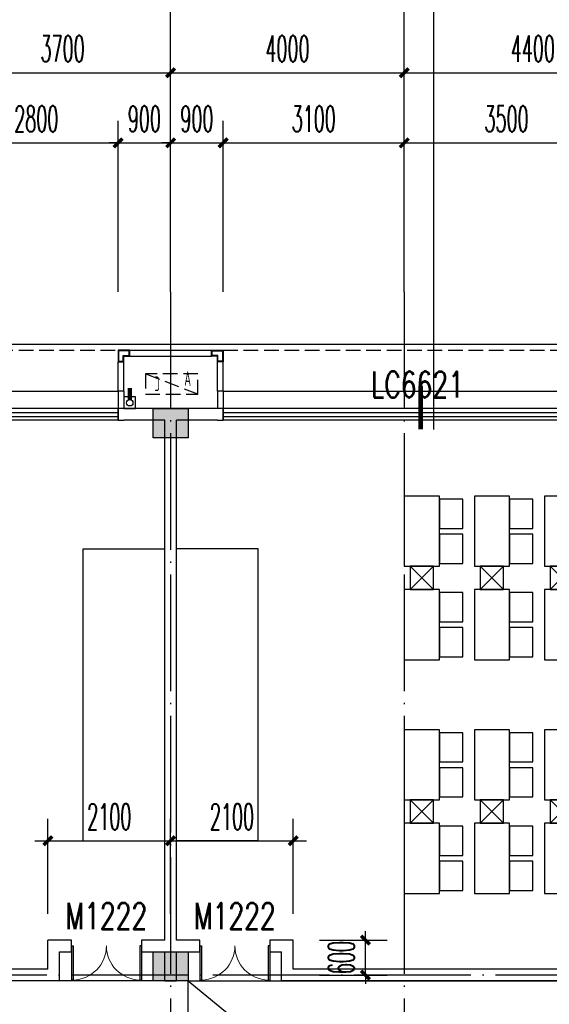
# Model space of a CAD drawing. Extents: x 1779708 to 7299578, y -1121471 to 88434.
# Tile 405 of 656: x 4589583 to 4598649, y -933043 to -916184. Entities that reach past the tile are written whole.
import ezdxf

# ---------------------------------------------------------------- set-up
doc = ezdxf.new("R2010")
doc.units = 0
doc.header["$LTSCALE"] = 1000
doc.header["$MEASUREMENT"] = 0
doc.linetypes.add('DASH', pattern=[0.35, 0.25, -0.1])
doc.linetypes.add('DOTE', pattern=[2.42, 2, -0.2, 0.02, -0.2])
doc.layers.get('0').update_dxf_attribs({"linetype": 'CONTINUOUS'})
doc.layers.get('Defpoints').update_dxf_attribs({"linetype": 'CONTINUOUS'})
for name, color, linetype in [('11111111111111111111111111111', 50, 'DASH'), ('AXIS', 3, 'CONTINUOUS'), ('DIM_IDEN', 3, 'CONTINUOUS'), ('DIM_污水', 3, 'CONTINUOUS'), ('DOTE', 1, 'DOTE'), ('FUR', 9, 'CONTINUOUS'), ('P_PS_DIM', 1, 'CONTINUOUS'), ('PIPE-雨水', 4, 'CONTINUOUS'), ('PUB_DIM', 3, 'CONTINUOUS'), ('WALL', 255, 'CONTINUOUS'), ('WINDOW', 2, 'CONTINUOUS'), ('WINDOW_TEXT', 7, 'CONTINUOUS'), ('修改', 6, 'CONTINUOUS'), ('墙柱', 2, 'CONTINUOUS'), ('室外构件', 4, 'CONTINUOUS'), ('看线', 3, 'CONTINUOUS'), ('空调机位表示', 70, 'CONTINUOUS')]:
    doc.layers.add(name, color=color, linetype=linetype)
doc.styles.add('_TCH_DIM_T3', font='SIMPLEX.shx', dxfattribs={"width": 0.494118, "bigfont": 'GBCBIG.shx'})
doc.styles.add('_TCH_WINDOW', font='SIMPLEX', dxfattribs={"height": 3.5, "bigfont": 'GBCBIG'})
doc.styles.get("Standard").update_dxf_attribs({"font": 'GBENOR', "bigfont": 'GBCBIG'})
doc.dimstyles.new('_TCH_ARCH&&150', dxfattribs={"dimtxt": 446.25, "dimasz": 150, "dimexe": 375, "dimexo": 450, "dimgap": 189.375, "dimtad": 1, "dimdec": 0, "dimzin": 0, "dimdsep": 46, "dimtxsty": '_TCH_DIM_T3', "dimblk": 'ARCHTICK', "dimcen": 0.09, "dimdle": 225, "dimclrt": 7, "dimazin": 2, "dimtfac": 1, "dimtdec": 0, "dimtix": 1, "dimtmove": 2, "dimatfit": 3, "dimfxl": 250, "dimtolj": 1, "dimtzin": 0, "dimarcsym": 0})

# ---------------------------------------------------------------- blocks, each defined once
blk = doc.blocks.new('_ArchTick')
at = {"color": 0, "linetype": 'ByBlock', "const_width": 0.4}
blk.add_lwpolyline([(-0.5, -0.5), (0.5, 0.5)], dxfattribs=at)
blk = doc.blocks.new('*D6810')
at = {"layer": 'AXIS', "color": 0, "lineweight": -2, "transparency": 16777216}
for p, q in [((22300, 149650), (22300, 153325)), ((26000, 149650), (26000, 153325)), ((22075, 152950), (26225, 152950))]:
    blk.add_line(p, q, dxfattribs=at)
at = {"layer": 'Defpoints', "color": 0, "transparency": 16777216}
for p in [(26000, 152950), (22300, 149200), (26000, 149200)]:
    blk.add_point(p, dxfattribs=at)
at = {"layer": 'AXIS', "color": 0, "lineweight": -2, "transparency": 16777216, "xscale": 150, "yscale": 150, "zscale": 150, "rotation": 180}
blk.add_blockref('_ArchTick', (22300, 152950), dxfattribs=at)
at = {"layer": 'AXIS', "color": 0, "lineweight": -2, "transparency": 16777216, "xscale": 150, "yscale": 150, "zscale": 150}
blk.add_blockref('_ArchTick', (26000, 152950), dxfattribs=at)
at = {"layer": 'AXIS', "color": 7, "transparency": 16777216, "insert": (24150, 153363), "char_height": 446.2, "attachment_point": 5, "style": '_TCH_DIM_T3'}
blk.add_mtext('\\A1;3700', dxfattribs=at)
blk = doc.blocks.new('*D6811')
at = {"layer": 'AXIS', "color": 0, "lineweight": -2, "transparency": 16777216}
for p, q in [((26000, 149650), (26000, 153325)), ((30000, 149650), (30000, 153325)), ((25775, 152950), (30225, 152950))]:
    blk.add_line(p, q, dxfattribs=at)
at = {"layer": 'Defpoints', "color": 0, "transparency": 16777216}
for p in [(30000, 152950), (26000, 149200), (30000, 149200)]:
    blk.add_point(p, dxfattribs=at)
at = {"layer": 'AXIS', "color": 0, "lineweight": -2, "transparency": 16777216, "xscale": 150, "yscale": 150, "zscale": 150, "rotation": 180}
blk.add_blockref('_ArchTick', (26000, 152950), dxfattribs=at)
at = {"layer": 'AXIS', "color": 0, "lineweight": -2, "transparency": 16777216, "xscale": 150, "yscale": 150, "zscale": 150}
blk.add_blockref('_ArchTick', (30000, 152950), dxfattribs=at)
at = {"layer": 'AXIS', "color": 7, "transparency": 16777216, "insert": (28000, 153363), "char_height": 446.2, "attachment_point": 5, "style": '_TCH_DIM_T3'}
blk.add_mtext('\\A1;4000', dxfattribs=at)
blk = doc.blocks.new('*D6812')
at = {"layer": 'AXIS', "color": 0, "lineweight": -2, "transparency": 16777216}
for p, q in [((30000, 149650), (30000, 153325)), ((34400, 149650), (34400, 153325)), ((29775, 152950), (34625, 152950))]:
    blk.add_line(p, q, dxfattribs=at)
at = {"layer": 'Defpoints', "color": 0, "transparency": 16777216}
for p in [(34400, 152950), (30000, 149200), (34400, 149200)]:
    blk.add_point(p, dxfattribs=at)
at = {"layer": 'AXIS', "color": 0, "lineweight": -2, "transparency": 16777216, "xscale": 150, "yscale": 150, "zscale": 150, "rotation": 180}
blk.add_blockref('_ArchTick', (30000, 152950), dxfattribs=at)
at = {"layer": 'AXIS', "color": 0, "lineweight": -2, "transparency": 16777216, "xscale": 150, "yscale": 150, "zscale": 150}
blk.add_blockref('_ArchTick', (34400, 152950), dxfattribs=at)
at = {"layer": 'AXIS', "color": 7, "transparency": 16777216, "insert": (32200, 153363), "char_height": 446.2, "attachment_point": 5, "style": '_TCH_DIM_T3'}
blk.add_mtext('\\A1;4400', dxfattribs=at)
blk = doc.blocks.new('A$C55827B77')
at = {"layer": 'FUR', "color": 9}
for p, q in [((1400, 5950), (0, 5950)), ((1400, 950), (1400, 5950)), ((1400, 950), (0, 950))]:
    blk.add_line(p, q, dxfattribs=at)
for points in [[(4500, 6850), (3900, 6850), (3900, 5650), (4500, 5650)], [(4500, 6300), (4900, 6300), (4900, 6800), (4500, 6800)], [(5700, 6850), (5100, 6850), (5100, 5650), (5700, 5650)], [(5700, 6300), (6100, 6300), (6100, 6800), (5700, 6800)], [(6900, 6850), (6300, 6850), (6300, 5650), (6900, 5650)], [(6900, 6300), (7300, 6300), (7300, 6800), (6900, 6800)], [(8100, 6850), (7500, 6850), (7500, 5650), (8100, 5650)], [(8100, 6300), (8500, 6300), (8500, 6800), (8100, 6800)], [(9300, 6850), (8700, 6850), (8700, 5650), (9300, 5650)], [(9300, 6300), (9700, 6300), (9700, 6800), (9300, 6800)], [(10500, 6850), (9900, 6850), (9900, 5650), (10500, 5650)], [(10500, 6300), (10900, 6300), (10900, 6800), (10500, 6800)], [(11700, 6850), (11100, 6850), (11100, 5650), (11700, 5650)], [(11700, 6300), (12100, 6300), (12100, 6800), (11700, 6800)], [(12900, 6850), (12300, 6850), (12300, 5650), (12900, 5650)], [(12900, 6300), (13300, 6300), (13300, 6800), (12900, 6800)], [(14100, 6850), (13500, 6850), (13500, 5650), (14100, 5650)], [(14100, 6300), (14500, 6300), (14500, 6800), (14100, 6800)], [(4500, 5700), (4900, 5700), (4900, 6200), (4500, 6200)], [(5700, 5700), (6100, 5700), (6100, 6200), (5700, 6200)], [(6900, 5700), (7300, 5700), (7300, 6200), (6900, 6200)], [(8100, 5700), (8500, 5700), (8500, 6200), (8100, 6200)], [(9300, 5700), (9700, 5700), (9700, 6200), (9300, 6200)], [(10500, 5700), (10900, 5700), (10900, 6200), (10500, 6200)], [(11700, 5700), (12100, 5700), (12100, 6200), (11700, 6200)], [(12900, 5700), (13300, 5700), (13300, 6200), (12900, 6200)], [(14100, 5700), (14500, 5700), (14500, 6200), (14100, 6200)], [(4500, 5250), (3900, 5250), (3900, 4050), (4500, 4050)], [(5700, 5250), (5100, 5250), (5100, 4050), (5700, 4050)], [(6900, 5250), (6300, 5250), (6300, 4050), (6900, 4050)], [(8100, 5250), (7500, 5250), (7500, 4050), (8100, 4050)], [(9300, 5250), (8700, 5250), (8700, 4050), (9300, 4050)], [(10500, 5250), (9900, 5250), (9900, 4050), (10500, 4050)], [(11700, 5250), (11100, 5250), (11100, 4050), (11700, 4050)], [(12900, 5250), (12300, 5250), (12300, 4050), (12900, 4050)], [(14100, 5250), (13500, 5250), (13500, 4050), (14100, 4050)], [(4500, 4700), (4900, 4700), (4900, 5200), (4500, 5200)], [(5700, 4700), (6100, 4700), (6100, 5200), (5700, 5200)], [(6900, 4700), (7300, 4700), (7300, 5200), (6900, 5200)], [(8100, 4700), (8500, 4700), (8500, 5200), (8100, 5200)], [(9300, 4700), (9700, 4700), (9700, 5200), (9300, 5200)], [(10500, 4700), (10900, 4700), (10900, 5200), (10500, 5200)], [(11700, 4700), (12100, 4700), (12100, 5200), (11700, 5200)], [(12900, 4700), (13300, 4700), (13300, 5200), (12900, 5200)], [(14100, 4700), (14500, 4700), (14500, 5200), (14100, 5200)], [(4500, 4100), (4900, 4100), (4900, 4600), (4500, 4600)], [(5700, 4100), (6100, 4100), (6100, 4600), (5700, 4600)], [(6900, 4100), (7300, 4100), (7300, 4600), (6900, 4600)], [(8100, 4100), (8500, 4100), (8500, 4600), (8100, 4600)], [(9300, 4100), (9700, 4100), (9700, 4600), (9300, 4600)], [(10500, 4100), (10900, 4100), (10900, 4600), (10500, 4600)], [(11700, 4100), (12100, 4100), (12100, 4600), (11700, 4600)], [(12900, 4100), (13300, 4100), (13300, 4600), (12900, 4600)], [(14100, 4100), (14500, 4100), (14500, 4600), (14100, 4600)], [(4500, 2850), (3900, 2850), (3900, 1650), (4500, 1650)], [(4500, 2300), (4900, 2300), (4900, 2800), (4500, 2800)], [(5700, 2850), (5100, 2850), (5100, 1650), (5700, 1650)], [(5700, 2300), (6100, 2300), (6100, 2800), (5700, 2800)], [(6900, 2850), (6300, 2850), (6300, 1650), (6900, 1650)], [(6900, 2300), (7300, 2300), (7300, 2800), (6900, 2800)], [(8100, 2850), (7500, 2850), (7500, 1650), (8100, 1650)], [(8100, 2300), (8500, 2300), (8500, 2800), (8100, 2800)], [(9300, 2850), (8700, 2850), (8700, 1650), (9300, 1650)], [(9300, 2300), (9700, 2300), (9700, 2800), (9300, 2800)], [(10500, 2850), (9900, 2850), (9900, 1650), (10500, 1650)], [(10500, 2300), (10900, 2300), (10900, 2800), (10500, 2800)], [(11700, 2850), (11100, 2850), (11100, 1650), (11700, 1650)], [(11700, 2300), (12100, 2300), (12100, 2800), (11700, 2800)], [(12900, 2850), (12300, 2850), (12300, 1650), (12900, 1650)], [(12900, 2300), (13300, 2300), (13300, 2800), (12900, 2800)], [(14100, 2850), (13500, 2850), (13500, 1650), (14100, 1650)], [(14100, 2300), (14500, 2300), (14500, 2800), (14100, 2800)], [(4500, 1700), (4900, 1700), (4900, 2200), (4500, 2200)], [(5700, 1700), (6100, 1700), (6100, 2200), (5700, 2200)], [(6900, 1700), (7300, 1700), (7300, 2200), (6900, 2200)], [(8100, 1700), (8500, 1700), (8500, 2200), (8100, 2200)], [(9300, 1700), (9700, 1700), (9700, 2200), (9300, 2200)], [(10500, 1700), (10900, 1700), (10900, 2200), (10500, 2200)], [(11700, 1700), (12100, 1700), (12100, 2200), (11700, 2200)], [(12900, 1700), (13300, 1700), (13300, 2200), (12900, 2200)], [(14100, 1700), (14500, 1700), (14500, 2200), (14100, 2200)], [(4500, 1250), (3900, 1250), (3900, 50), (4500, 50)], [(4500, 700), (4900, 700), (4900, 1200), (4500, 1200)], [(5700, 1250), (5100, 1250), (5100, 50), (5700, 50)], [(5700, 700), (6100, 700), (6100, 1200), (5700, 1200)], [(6900, 1250), (6300, 1250), (6300, 50), (6900, 50)], [(6900, 700), (7300, 700), (7300, 1200), (6900, 1200)], [(8100, 1250), (7500, 1250), (7500, 50), (8100, 50)], [(8100, 700), (8500, 700), (8500, 1200), (8100, 1200)], [(9300, 1250), (8700, 1250), (8700, 50), (9300, 50)], [(9300, 700), (9700, 700), (9700, 1200), (9300, 1200)], [(10500, 1250), (9900, 1250), (9900, 50), (10500, 50)], [(10500, 700), (10900, 700), (10900, 1200), (10500, 1200)], [(11700, 1250), (11100, 1250), (11100, 50), (11700, 50)], [(11700, 700), (12100, 700), (12100, 1200), (11700, 1200)], [(12900, 1250), (12300, 1250), (12300, 50), (12900, 50)], [(12900, 700), (13300, 700), (13300, 1200), (12900, 1200)], [(14100, 1250), (13500, 1250), (13500, 50), (14100, 50)], [(14100, 700), (14500, 700), (14500, 1200), (14100, 1200)], [(4500, 100), (4900, 100), (4900, 600), (4500, 600)], [(5700, 100), (6100, 100), (6100, 600), (5700, 600)], [(6900, 100), (7300, 100), (7300, 600), (6900, 600)], [(8100, 100), (8500, 100), (8500, 600), (8100, 600)], [(9300, 100), (9700, 100), (9700, 600), (9300, 600)], [(10500, 100), (10900, 100), (10900, 600), (10500, 600)], [(11700, 100), (12100, 100), (12100, 600), (11700, 600)], [(12900, 100), (13300, 100), (13300, 600), (12900, 600)], [(14100, 100), (14500, 100), (14500, 600), (14100, 600)]]:
    blk.add_lwpolyline(points, close=True, dxfattribs=at)
for points in [[(4000, 5650), (4000, 5250), (4400, 5250), (4400, 5650), (4000, 5650), (4400, 5250), (4000, 5250), (4400, 5650)], [(5200, 5650), (5200, 5250), (5600, 5250), (5600, 5650), (5200, 5650), (5600, 5250), (5200, 5250), (5600, 5650)], [(6400, 5650), (6400, 5250), (6800, 5250), (6800, 5650), (6400, 5650), (6800, 5250), (6400, 5250), (6800, 5650)], [(7600, 5650), (7600, 5250), (8000, 5250), (8000, 5650), (7600, 5650), (8000, 5250), (7600, 5250), (8000, 5650)], [(8800, 5650), (8800, 5250), (9200, 5250), (9200, 5650), (8800, 5650), (9200, 5250), (8800, 5250), (9200, 5650)], [(10000, 5650), (10000, 5250), (10400, 5250), (10400, 5650), (10000, 5650), (10400, 5250), (10000, 5250), (10400, 5650)], [(11200, 5650), (11200, 5250), (11600, 5250), (11600, 5650), (11200, 5650), (11600, 5250), (11200, 5250), (11600, 5650)], [(12400, 5650), (12400, 5250), (12800, 5250), (12800, 5650), (12400, 5650), (12800, 5250), (12400, 5250), (12800, 5650)], [(13600, 5650), (13600, 5250), (14000, 5250), (14000, 5650), (13600, 5650), (14000, 5250), (13600, 5250), (14000, 5650)], [(4000, 1650), (4000, 1250), (4400, 1250), (4400, 1650), (4000, 1650), (4400, 1250), (4000, 1250), (4400, 1650)], [(5200, 1650), (5200, 1250), (5600, 1250), (5600, 1650), (5200, 1650), (5600, 1250), (5200, 1250), (5600, 1650)], [(6400, 1650), (6400, 1250), (6800, 1250), (6800, 1650), (6400, 1650), (6800, 1250), (6400, 1250), (6800, 1650)], [(7600, 1650), (7600, 1250), (8000, 1250), (8000, 1650), (7600, 1650), (8000, 1250), (7600, 1250), (8000, 1650)], [(8800, 1650), (8800, 1250), (9200, 1250), (9200, 1650), (8800, 1650), (9200, 1250), (8800, 1250), (9200, 1650)], [(10000, 1650), (10000, 1250), (10400, 1250), (10400, 1650), (10000, 1650), (10400, 1250), (10000, 1250), (10400, 1650)], [(11200, 1650), (11200, 1250), (11600, 1250), (11600, 1650), (11200, 1650), (11600, 1250), (11200, 1250), (11600, 1650)], [(12400, 1650), (12400, 1250), (12800, 1250), (12800, 1650), (12400, 1650), (12800, 1250), (12400, 1250), (12800, 1650)], [(13600, 1650), (13600, 1250), (14000, 1250), (14000, 1650), (13600, 1650), (14000, 1250), (13600, 1250), (14000, 1650)]]:
    blk.add_lwpolyline(points, dxfattribs=at)
blk = doc.blocks.new('A$C46E9187A')
at = {"layer": '空调机位表示', "linetype": 'DASH'}
blk.add_lwpolyline([(0, 0), (0, 350), (900, 350), (900, 0)], close=True, dxfattribs=at)
blk.add_lwpolyline([(0, 0), (900, 350)], dxfattribs=at)
at = {"layer": '空调机位表示', "width": 0.6}
for s, p in [('A', (118, 145)), ('C', (651, 55))]:
    blk.add_text(s, height=250, dxfattribs=at).set_placement(p)
blk = doc.blocks.new('A$C66903B95')
at = {"layer": '墙柱'}
h = blk.add_hatch(color=256, dxfattribs=at)
h.paths.add_polyline_path([(24950, 51000), (25450, 51000), (25450, 50500), (24950, 50500)])
h.paths.add_polyline_path([(66900, 12800), (67500, 12800), (67500, 13400), (66900, 13400)])
h.paths.add_polyline_path([(16600, 12800), (17100, 12800), (17100, 13300), (16600, 13300)])
h.paths.add_polyline_path([(27130, 15100), (27130, 15400), (26330, 15400), (26330, 15100)])
h.paths.add_polyline_path([(54500, 0), (55000, 0), (55000, 500), (54500, 500)])
h.paths.add_polyline_path([(16600, 51000), (17100, 51000), (17100, 50500), (16600, 50500)])
h.paths.add_polyline_path([(42000, 41700), (42600, 41700), (42600, 41200), (42000, 41200)])
h.paths.add_polyline_path([(58500, 32900), (59100, 32900), (59100, 32400), (58500, 32400)])
h.paths.add_polyline_path([(13000, 44800), (13500, 44800), (13500, 44200), (13000, 44200)])
h.paths.add_polyline_path([(66700, 37100), (67200, 37100), (67200, 36600), (66700, 36600)])
h.paths.add_polyline_path([(20700, 19400), (21200, 19400), (21200, 19900), (20700, 19900)])
h.paths.add_polyline_path([(20700, 26000), (21200, 26000), (21200, 26500), (20700, 26500)])
h.paths.add_polyline_path([(13000, 31800), (13500, 31800), (13500, 32400), (13000, 32400)])
h.paths.add_polyline_path([(20700, 38200), (21200, 38200), (21200, 37700), (20700, 37700)])
h.paths.add_polyline_path([(13000, 51000), (13500, 51000), (13500, 50500), (13000, 50500)])
h.paths.add_polyline_path([(74900, 12800), (75600, 12800), (75600, 13400), (74900, 13400)])
h.paths.add_polyline_path([(54900, 24500), (54400, 24500), (54400, 25000), (54900, 25000)])
h.paths.add_polyline_path([(74900, 41700), (75600, 41700), (75600, 41200), (74900, 41200)])
h.paths.add_polyline_path([(500, 44750), (1000, 44750), (1000, 44250), (500, 44250)])
h.paths.add_polyline_path([(500, 31850), (1000, 31850), (1000, 32350), (500, 32350)])
h.paths.add_polyline_path([(8400, 12800), (8900, 12800), (8900, 13300), (8400, 13300)])
h.paths.add_polyline_path([(66900, 24400), (67500, 24400), (67500, 25000), (66900, 25000)])
h.paths.add_polyline_path([(74900, 25000), (75600, 25000), (75600, 24400), (74900, 24400)])
h.paths.add_polyline_path([(58500, 25000), (59100, 25000), (59100, 24400), (58500, 24400)])
h.paths.add_polyline_path([(66700, 32900), (67200, 32900), (67200, 32400), (66700, 32400)])
h.paths.add_polyline_path([(54400, 32900), (54900, 32900), (54900, 32400), (54400, 32400)])
h.paths.add_polyline_path([(50150, 12800), (50650, 12800), (50650, 13300), (50150, 13300)])
h.paths.add_polyline_path([(46200, 51000), (46700, 51000), (46700, 50500), (46200, 50500)])
h.paths.add_polyline_path([(42500, 38200), (42000, 38200), (42000, 37700), (42500, 37700)])
h.paths.add_polyline_path([(42500, 51000), (42000, 51000), (42000, 50500), (42500, 50500)])
h.paths.add_polyline_path([(24900, 38200), (25400, 38200), (25400, 37700), (24900, 37700)])
h.paths.add_polyline_path([(20700, 31850), (21200, 31850), (21200, 32350), (20700, 32350)])
h.paths.add_polyline_path([(13000, 37600), (13500, 37600), (13500, 38200), (13000, 38200)])
h.paths.add_polyline_path([(16600, 26000), (17100, 26000), (17100, 26500), (16600, 26500)])
h.paths.add_polyline_path([(8200, 26000), (8700, 26000), (8700, 26500), (8200, 26500)])
h.paths.add_polyline_path([(500, 26000), (1000, 26000), (1000, 26500), (500, 26500)])
h.paths.add_polyline_path([(16500, 19300), (17100, 19300), (17100, 19900), (16500, 19900)])
h.paths.add_polyline_path([(8400, 19300), (8900, 19300), (8900, 19900), (8400, 19900)])
h.paths.add_polyline_path([(74900, 38500), (75600, 38500), (75600, 38000), (74900, 38000)])
h.paths.add_polyline_path([(75100, 51000), (75600, 51000), (75600, 50500), (75100, 50500)])
h.paths.add_polyline_path([(66850, 41800), (67550, 41800), (67550, 41200), (66850, 41200)])
h.paths.add_polyline_path([(66850, 51000), (67550, 51000), (67550, 50500), (66850, 50500)])
h.paths.add_polyline_path([(58450, 41800), (59150, 41800), (59150, 41200), (58450, 41200)])
h.paths.add_polyline_path([(58550, 51000), (59050, 51000), (59050, 50500), (58550, 50500)])
h.paths.add_polyline_path([(50150, 38200), (50650, 38200), (50650, 37700), (50150, 37700)])
h.paths.add_polyline_path([(50100, 41700), (50700, 41700), (50700, 41200), (50100, 41200)])
h.paths.add_polyline_path([(50150, 51000), (50650, 51000), (50650, 50500), (50150, 50500)])
h.paths.add_polyline_path([(33100, 38200), (33600, 38200), (33600, 37700), (33100, 37700)])
h.paths.add_polyline_path([(33000, 41700), (33600, 41700), (33600, 41200), (33000, 41200)])
h.paths.add_polyline_path([(24900, 41700), (25500, 41700), (25500, 41200), (24900, 41200)])
h.paths.add_polyline_path([(500, 38200), (1000, 38200), (1000, 37700), (500, 37700)])
h.paths.add_polyline_path([(16500, 41800), (17100, 41800), (17100, 41200), (16500, 41200)])
h.paths.add_polyline_path([(33100, 51000), (33600, 51000), (33600, 50500), (33100, 50500)])
h.paths.add_polyline_path([(500, 51000), (1000, 51000), (1000, 50500), (500, 50500)])
h.paths.add_polyline_path([(74900, 9300), (75600, 9300), (75600, 9800), (74900, 9800)])
h.paths.add_polyline_path([(74900, 0), (75600, 0), (75600, 500), (74900, 500)])
h.paths.add_polyline_path([(66900, 9300), (67500, 9300), (67500, 9800), (66900, 9800)])
h.paths.add_polyline_path([(66950, 0), (67450, 0), (67450, 500), (66950, 500)])
h.paths.add_polyline_path([(58500, 12800), (59100, 12800), (59100, 13400), (58500, 13400)])
h.paths.add_polyline_path([(58500, 9300), (59100, 9300), (59100, 9800), (58500, 9800)])
h.paths.add_polyline_path([(58550, 0), (59050, 0), (59050, 500), (58550, 500)])
h.paths.add_polyline_path([(50100, 9300), (50700, 9300), (50700, 9800), (50100, 9800)])
h.paths.add_polyline_path([(50150, 0), (50650, 0), (50650, 500), (50150, 500)])
h.paths.add_polyline_path([(42000, 12800), (42500, 12800), (42500, 13300), (42000, 13300)])
h.paths.add_polyline_path([(42000, 9300), (42600, 9300), (42600, 9800), (42000, 9800)])
h.paths.add_polyline_path([(33100, 12800), (33600, 12800), (33600, 13300), (33100, 13300)])
h.paths.add_polyline_path([(25060, 12800), (25660, 12800), (25660, 13200), (25060, 13200)])
h.paths.add_polyline_path([(33000, 9300), (33600, 9300), (33600, 9800), (33000, 9800)])
h.paths.add_polyline_path([(24900, 9300), (25500, 9300), (25500, 9800), (24900, 9800)])
h.paths.add_polyline_path([(0, 12500), (700, 12500), (700, 13000), (0, 13000)])
h.paths.add_polyline_path([(0, 9300), (700, 9300), (700, 9800), (0, 9800)])
h.paths.add_polyline_path([(8100, 9300), (8700, 9300), (8700, 9800), (8100, 9800)])
h.paths.add_polyline_path([(16500, 9300), (17100, 9300), (17100, 9800), (16500, 9800)])
h.paths.add_polyline_path([(42000, 0), (42500, 0), (42500, 500), (42000, 500)])
h.paths.add_polyline_path([(33100, 0), (33600, 0), (33600, 500), (33100, 500)])
h.paths.add_polyline_path([(24950, 0), (25450, 0), (25450, 500), (24950, 500)])
h.paths.add_polyline_path([(16500, 0), (17100, 0), (17100, 500), (16500, 500)])
h.paths.add_polyline_path([(8100, 0), (8700, 0), (8700, 500), (8100, 500)])
h.paths.add_polyline_path([(0, 0), (500, 0), (500, 500), (0, 500)])
h.paths.add_polyline_path([(24950, 87000), (25450, 87000), (25450, 87500), (24950, 87500)])
h.paths.add_polyline_path([(66900, 125200), (67500, 125200), (67500, 124600), (66900, 124600)])
h.paths.add_polyline_path([(16600, 125200), (17100, 125200), (17100, 124700), (16600, 124700)])
h.paths.add_polyline_path([(27130, 122900), (27130, 122600), (26330, 122600), (26330, 122900)])
h.paths.add_polyline_path([(54500, 138000), (55000, 138000), (55000, 137500), (54500, 137500)])
h.paths.add_polyline_path([(16600, 87000), (17100, 87000), (17100, 87500), (16600, 87500)])
h.paths.add_polyline_path([(42000, 96300), (42600, 96300), (42600, 96800), (42000, 96800)])
h.paths.add_polyline_path([(58500, 105100), (59100, 105100), (59100, 105600), (58500, 105600)])
h.paths.add_polyline_path([(13000, 93200), (13500, 93200), (13500, 93800), (13000, 93800)])
h.paths.add_polyline_path([(66700, 100900), (67200, 100900), (67200, 101400), (66700, 101400)])
h.paths.add_polyline_path([(20700, 118600), (21200, 118600), (21200, 118100), (20700, 118100)])
h.paths.add_polyline_path([(20700, 112000), (21200, 112000), (21200, 111500), (20700, 111500)])
h.paths.add_polyline_path([(13000, 106200), (13500, 106200), (13500, 105600), (13000, 105600)])
h.paths.add_polyline_path([(20700, 99800), (21200, 99800), (21200, 100300), (20700, 100300)])
h.paths.add_polyline_path([(13000, 87000), (13500, 87000), (13500, 87500), (13000, 87500)])
h.paths.add_polyline_path([(74900, 125200), (75600, 125200), (75600, 124600), (74900, 124600)])
h.paths.add_polyline_path([(54900, 113500), (54400, 113500), (54400, 113000), (54900, 113000)])
h.paths.add_polyline_path([(74900, 96300), (75600, 96300), (75600, 96800), (74900, 96800)])
h.paths.add_polyline_path([(500, 93250), (1000, 93250), (1000, 93750), (500, 93750)])
h.paths.add_polyline_path([(500, 106150), (1000, 106150), (1000, 105650), (500, 105650)])
h.paths.add_polyline_path([(8400, 125200), (8900, 125200), (8900, 124700), (8400, 124700)])
h.paths.add_polyline_path([(66900, 113600), (67500, 113600), (67500, 113000), (66900, 113000)])
h.paths.add_polyline_path([(74900, 113000), (75600, 113000), (75600, 113600), (74900, 113600)])
h.paths.add_polyline_path([(58500, 113000), (59100, 113000), (59100, 113600), (58500, 113600)])
h.paths.add_polyline_path([(66700, 105100), (67200, 105100), (67200, 105600), (66700, 105600)])
h.paths.add_polyline_path([(54400, 105100), (54900, 105100), (54900, 105600), (54400, 105600)])
h.paths.add_polyline_path([(50150, 125200), (50650, 125200), (50650, 124700), (50150, 124700)])
h.paths.add_polyline_path([(46200, 87000), (46700, 87000), (46700, 87500), (46200, 87500)])
h.paths.add_polyline_path([(42500, 99800), (42000, 99800), (42000, 100300), (42500, 100300)])
h.paths.add_polyline_path([(42500, 87000), (42000, 87000), (42000, 87500), (42500, 87500)])
h.paths.add_polyline_path([(24900, 99800), (25400, 99800), (25400, 100300), (24900, 100300)])
h.paths.add_polyline_path([(20700, 106150), (21200, 106150), (21200, 105650), (20700, 105650)])
h.paths.add_polyline_path([(13000, 100400), (13500, 100400), (13500, 99800), (13000, 99800)])
h.paths.add_polyline_path([(16600, 112000), (17100, 112000), (17100, 111500), (16600, 111500)])
h.paths.add_polyline_path([(8200, 112000), (8700, 112000), (8700, 111500), (8200, 111500)])
h.paths.add_polyline_path([(500, 112000), (1000, 112000), (1000, 111500), (500, 111500)])
h.paths.add_polyline_path([(16500, 118700), (17100, 118700), (17100, 118100), (16500, 118100)])
h.paths.add_polyline_path([(8400, 118700), (8900, 118700), (8900, 118100), (8400, 118100)])
h.paths.add_polyline_path([(74900, 99500), (75600, 99500), (75600, 100000), (74900, 100000)])
h.paths.add_polyline_path([(75100, 87000), (75600, 87000), (75600, 87500), (75100, 87500)])
h.paths.add_polyline_path([(66850, 96200), (67550, 96200), (67550, 96800), (66850, 96800)])
h.paths.add_polyline_path([(66850, 87000), (67550, 87000), (67550, 87500), (66850, 87500)])
h.paths.add_polyline_path([(58450, 96200), (59150, 96200), (59150, 96800), (58450, 96800)])
h.paths.add_polyline_path([(58550, 87000), (59050, 87000), (59050, 87500), (58550, 87500)])
h.paths.add_polyline_path([(50150, 99800), (50650, 99800), (50650, 100300), (50150, 100300)])
h.paths.add_polyline_path([(50100, 96300), (50700, 96300), (50700, 96800), (50100, 96800)])
h.paths.add_polyline_path([(50150, 87000), (50650, 87000), (50650, 87500), (50150, 87500)])
h.paths.add_polyline_path([(33100, 99800), (33600, 99800), (33600, 100300), (33100, 100300)])
h.paths.add_polyline_path([(33000, 96300), (33600, 96300), (33600, 96800), (33000, 96800)])
h.paths.add_polyline_path([(24900, 96300), (25500, 96300), (25500, 96800), (24900, 96800)])
h.paths.add_polyline_path([(500, 99800), (1000, 99800), (1000, 100300), (500, 100300)])
h.paths.add_polyline_path([(16500, 96200), (17100, 96200), (17100, 96800), (16500, 96800)])
h.paths.add_polyline_path([(33100, 87000), (33600, 87000), (33600, 87500), (33100, 87500)])
h.paths.add_polyline_path([(500, 87000), (1000, 87000), (1000, 87500), (500, 87500)])
h.paths.add_polyline_path([(74900, 128700), (75600, 128700), (75600, 128200), (74900, 128200)])
h.paths.add_polyline_path([(74900, 138000), (75600, 138000), (75600, 137500), (74900, 137500)])
h.paths.add_polyline_path([(66900, 128700), (67500, 128700), (67500, 128200), (66900, 128200)])
h.paths.add_polyline_path([(66950, 138000), (67450, 138000), (67450, 137500), (66950, 137500)])
h.paths.add_polyline_path([(58500, 125200), (59100, 125200), (59100, 124600), (58500, 124600)])
h.paths.add_polyline_path([(58500, 128700), (59100, 128700), (59100, 128200), (58500, 128200)])
h.paths.add_polyline_path([(58550, 138000), (59050, 138000), (59050, 137500), (58550, 137500)])
h.paths.add_polyline_path([(50100, 128700), (50700, 128700), (50700, 128200), (50100, 128200)])
h.paths.add_polyline_path([(50150, 138000), (50650, 138000), (50650, 137500), (50150, 137500)])
h.paths.add_polyline_path([(42000, 125200), (42500, 125200), (42500, 124700), (42000, 124700)])
h.paths.add_polyline_path([(42000, 128700), (42600, 128700), (42600, 128200), (42000, 128200)])
h.paths.add_polyline_path([(33100, 125200), (33600, 125200), (33600, 124700), (33100, 124700)])
h.paths.add_polyline_path([(25060, 125200), (25660, 125200), (25660, 124800), (25060, 124800)])
h.paths.add_polyline_path([(33000, 128700), (33600, 128700), (33600, 128200), (33000, 128200)])
h.paths.add_polyline_path([(24900, 128700), (25500, 128700), (25500, 128200), (24900, 128200)])
h.paths.add_polyline_path([(0, 125500), (700, 125500), (700, 125000), (0, 125000)])
h.paths.add_polyline_path([(0, 128700), (700, 128700), (700, 128200), (0, 128200)])
h.paths.add_polyline_path([(8100, 128700), (8700, 128700), (8700, 128200), (8100, 128200)])
h.paths.add_polyline_path([(16500, 128700), (17100, 128700), (17100, 128200), (16500, 128200)])
h.paths.add_polyline_path([(42000, 138000), (42500, 138000), (42500, 137500), (42000, 137500)])
h.paths.add_polyline_path([(33100, 138000), (33600, 138000), (33600, 137500), (33100, 137500)])
h.paths.add_polyline_path([(24950, 138000), (25450, 138000), (25450, 137500), (24950, 137500)])
h.paths.add_polyline_path([(16500, 138000), (17100, 138000), (17100, 137500), (16500, 137500)])
h.paths.add_polyline_path([(8100, 138000), (8700, 138000), (8700, 137500), (8100, 137500)])
h.paths.add_polyline_path([(0, 138000), (500, 138000), (500, 137500), (0, 137500)])
for points in [[(16500, 138000), (17100, 138000), (17100, 137500), (16500, 137500)], [(16500, 128700), (17100, 128700), (17100, 128200), (16500, 128200)]]:
    blk.add_lwpolyline(points, close=True, dxfattribs=at)
blk = doc.blocks.new('a1')
at = {"layer": '11111111111111111111111111111'}
for p, q in [((59122, 49136), (59122, 48936)), ((59322, 49136), (59122, 49136)), ((59322, 48936), (59322, 49136)), ((59122, 48936), (59322, 48936))]:
    blk.add_line(p, q, dxfattribs=at)
blk = doc.blocks.new('$WINLIB2D$00000001')
at = {"color": 0}
for points in [[(-0.5, 0.5), (-0.5, -0.5)], [(-0.5, 0.5), (0.5, 0.5)], [(0.5, -0.5), (0.5, 0.5)], [(0.5, 0.1667), (-0.5, 0.1667)], [(0.5, -0.1667), (-0.5, -0.1667)], [(-0.5, -0.5), (0.5, -0.5)]]:
    blk.add_lwpolyline(points, dxfattribs=at)
blk = doc.blocks.new('*D6050')
at = {"layer": 'Defpoints', "color": 0, "transparency": 16777216}
for p in [(4599667, -918293), (4596167, -921293), (4599667, -921293)]:
    blk.add_point(p, dxfattribs=at)
at = {"layer": 'PUB_DIM', "color": 0, "lineweight": -2, "transparency": 16777216}
for p, q in [((4596167, -920843), (4596167, -917918)), ((4599667, -920843), (4599667, -917918)), ((4595942, -918293), (4599892, -918293))]:
    blk.add_line(p, q, dxfattribs=at)
at = {"layer": 'PUB_DIM', "color": 0, "lineweight": -2, "transparency": 16777216, "xscale": 150, "yscale": 150, "zscale": 150, "rotation": 180}
blk.add_blockref('_ArchTick', (4596167, -918293), dxfattribs=at)
at = {"layer": 'PUB_DIM', "color": 0, "lineweight": -2, "transparency": 16777216, "xscale": 150, "yscale": 150, "zscale": 150}
blk.add_blockref('_ArchTick', (4599667, -918293), dxfattribs=at)
at = {"layer": 'PUB_DIM', "color": 7, "transparency": 16777216, "insert": (4597917, -917881), "char_height": 446.2, "attachment_point": 5, "style": '_TCH_DIM_T3'}
blk.add_mtext('\\A1;3500', dxfattribs=at)
blk = doc.blocks.new('*D6051')
at = {"layer": 'Defpoints', "color": 0, "transparency": 16777216}
for p in [(4596167, -918293), (4593067, -921293), (4596167, -921293)]:
    blk.add_point(p, dxfattribs=at)
at = {"layer": 'PUB_DIM', "color": 0, "lineweight": -2, "transparency": 16777216}
for p, q in [((4593067, -920843), (4593067, -917918)), ((4596167, -920843), (4596167, -917918)), ((4592842, -918293), (4596392, -918293))]:
    blk.add_line(p, q, dxfattribs=at)
at = {"layer": 'PUB_DIM', "color": 0, "lineweight": -2, "transparency": 16777216, "xscale": 150, "yscale": 150, "zscale": 150, "rotation": 180}
blk.add_blockref('_ArchTick', (4593067, -918293), dxfattribs=at)
at = {"layer": 'PUB_DIM', "color": 0, "lineweight": -2, "transparency": 16777216, "xscale": 150, "yscale": 150, "zscale": 150}
blk.add_blockref('_ArchTick', (4596167, -918293), dxfattribs=at)
at = {"layer": 'PUB_DIM', "color": 7, "transparency": 16777216, "insert": (4594617, -917881), "char_height": 446.2, "attachment_point": 5, "style": '_TCH_DIM_T3'}
blk.add_mtext('\\A1;3100', dxfattribs=at)
blk = doc.blocks.new('*D6052')
at = {"layer": 'Defpoints', "color": 0, "transparency": 16777216}
for p in [(4593067, -918293), (4592167, -921293), (4593067, -921293)]:
    blk.add_point(p, dxfattribs=at)
at = {"layer": 'PUB_DIM', "color": 0, "lineweight": -2, "transparency": 16777216}
for p, q in [((4592167, -920843), (4592167, -917918)), ((4593067, -920843), (4593067, -917918)), ((4592167, -918293), (4592017, -918293)), ((4592167, -918293), (4593067, -918293)), ((4593067, -918293), (4593217, -918293))]:
    blk.add_line(p, q, dxfattribs=at)
at = {"layer": 'PUB_DIM', "color": 0, "lineweight": -2, "transparency": 16777216, "xscale": 150, "yscale": 150, "zscale": 150}
blk.add_blockref('_ArchTick', (4592167, -918293), dxfattribs=at)
at = {"layer": 'PUB_DIM', "color": 0, "lineweight": -2, "transparency": 16777216, "xscale": 150, "yscale": 150, "zscale": 150, "rotation": 180}
blk.add_blockref('_ArchTick', (4593067, -918293), dxfattribs=at)
at = {"layer": 'PUB_DIM', "color": 7, "transparency": 16777216, "insert": (4592617, -917881), "char_height": 446.2, "attachment_point": 5, "style": '_TCH_DIM_T3'}
blk.add_mtext('\\A1;900', dxfattribs=at)
blk = doc.blocks.new('*D6053')
at = {"layer": 'Defpoints', "color": 0, "transparency": 16777216}
for p in [(4592167, -918293), (4591267, -921293), (4592167, -921293)]:
    blk.add_point(p, dxfattribs=at)
at = {"layer": 'PUB_DIM', "color": 0, "lineweight": -2, "transparency": 16777216}
for p, q in [((4591267, -920843), (4591267, -917918)), ((4592167, -920843), (4592167, -917918)), ((4591267, -918293), (4591117, -918293)), ((4591267, -918293), (4592167, -918293)), ((4592167, -918293), (4592317, -918293))]:
    blk.add_line(p, q, dxfattribs=at)
at = {"layer": 'PUB_DIM', "color": 0, "lineweight": -2, "transparency": 16777216, "xscale": 150, "yscale": 150, "zscale": 150}
blk.add_blockref('_ArchTick', (4591267, -918293), dxfattribs=at)
at = {"layer": 'PUB_DIM', "color": 0, "lineweight": -2, "transparency": 16777216, "xscale": 150, "yscale": 150, "zscale": 150, "rotation": 180}
blk.add_blockref('_ArchTick', (4592167, -918293), dxfattribs=at)
at = {"layer": 'PUB_DIM', "color": 7, "transparency": 16777216, "insert": (4591717, -917881), "char_height": 446.2, "attachment_point": 5, "style": '_TCH_DIM_T3'}
blk.add_mtext('\\A1;900', dxfattribs=at)
blk = doc.blocks.new('*D6054')
at = {"layer": 'Defpoints', "color": 0, "transparency": 16777216}
for p in [(4591267, -918293), (4588467, -921293), (4591267, -921293)]:
    blk.add_point(p, dxfattribs=at)
at = {"layer": 'PUB_DIM', "color": 0, "lineweight": -2, "transparency": 16777216}
for p, q in [((4588467, -920843), (4588467, -917918)), ((4591267, -920843), (4591267, -917918)), ((4588242, -918293), (4591492, -918293))]:
    blk.add_line(p, q, dxfattribs=at)
at = {"layer": 'PUB_DIM', "color": 0, "lineweight": -2, "transparency": 16777216, "xscale": 150, "yscale": 150, "zscale": 150, "rotation": 180}
blk.add_blockref('_ArchTick', (4588467, -918293), dxfattribs=at)
at = {"layer": 'PUB_DIM', "color": 0, "lineweight": -2, "transparency": 16777216, "xscale": 150, "yscale": 150, "zscale": 150}
blk.add_blockref('_ArchTick', (4591267, -918293), dxfattribs=at)
at = {"layer": 'PUB_DIM', "color": 7, "transparency": 16777216, "insert": (4589867, -917881), "char_height": 446.2, "attachment_point": 5, "style": '_TCH_DIM_T3'}
blk.add_mtext('\\A1;2800', dxfattribs=at)
blk = doc.blocks.new('$DorLib2D$00000002')
for p, q in [((-0.5, 0), (-0.5, 0.4875)), ((-0.475, 0.4875), (-0.5, 0.4875)), ((-0.475, 0), (-0.475, 0.4875)), ((0.475, 0), (0.475, 0.4875)), ((0.475, 0.4875), (0.5, 0.4875)), ((0.5, 0), (0.5, 0.4875)), ((-0.5, 0), (-0.475, 0)), ((0.5, 0), (0.475, 0))]:
    blk.add_line(p, q)
at = {"lineweight": 13}
for centre, start, end in [((-0.4875, 0), 0, 88.53072), ((0.4875, 0), 91.46928, 180)]:
    blk.add_arc(centre, 0.4875, start, end, dxfattribs=at)
blk = doc.blocks.new('*D6598')
at = {"layer": 'Defpoints', "color": 0, "transparency": 16777216}
for p in [(4594267, -931943), (4595501, -931943), (4594267, -932543)]:
    blk.add_point(p, dxfattribs=at)
at = {"layer": 'PUB_DIM', "color": 0, "lineweight": -2, "transparency": 16777216}
for p, q in [((4595501, -931943), (4595501, -931793)), ((4594717, -931943), (4595876, -931943)), ((4595501, -932543), (4595501, -931943)), ((4594717, -932543), (4595876, -932543)), ((4595501, -932543), (4595501, -932693))]:
    blk.add_line(p, q, dxfattribs=at)
at = {"layer": 'PUB_DIM', "color": 0, "lineweight": -2, "transparency": 16777216, "xscale": 150, "yscale": 150, "zscale": 150}
for p, rotation in [((4595501, -931943), 270), ((4595501, -932543), 90)]:
    blk.add_blockref('_ArchTick', p, dxfattribs=dict(at, rotation=rotation))
at = {"layer": 'PUB_DIM', "color": 7, "transparency": 16777216, "insert": (4595089, -932243), "char_height": 446.2, "attachment_point": 5, "rotation": 90, "style": '_TCH_DIM_T3'}
blk.add_mtext('\\A1;600', dxfattribs=at)
blk = doc.blocks.new('*D6599')
at = {"layer": 'Defpoints', "color": 0, "transparency": 16777216}
for p in [(4594267, -930243), (4592167, -931943), (4594267, -931943)]:
    blk.add_point(p, dxfattribs=at)
at = {"layer": 'PUB_DIM', "color": 0, "lineweight": -2, "transparency": 16777216}
for p, q in [((4592167, -931493), (4592167, -929868)), ((4594267, -931493), (4594267, -929868)), ((4591942, -930243), (4594492, -930243))]:
    blk.add_line(p, q, dxfattribs=at)
at = {"layer": 'PUB_DIM', "color": 0, "lineweight": -2, "transparency": 16777216, "xscale": 150, "yscale": 150, "zscale": 150, "rotation": 180}
blk.add_blockref('_ArchTick', (4592167, -930243), dxfattribs=at)
at = {"layer": 'PUB_DIM', "color": 0, "lineweight": -2, "transparency": 16777216, "xscale": 150, "yscale": 150, "zscale": 150}
blk.add_blockref('_ArchTick', (4594267, -930243), dxfattribs=at)
at = {"layer": 'PUB_DIM', "color": 7, "transparency": 16777216, "insert": (4593217, -929831), "char_height": 446.2, "attachment_point": 5, "style": '_TCH_DIM_T3'}
blk.add_mtext('\\A1;2100', dxfattribs=at)
blk = doc.blocks.new('*D6600')
at = {"layer": 'Defpoints', "color": 0, "transparency": 16777216}
for p in [(4592167, -930243), (4590067, -931943), (4592167, -931943)]:
    blk.add_point(p, dxfattribs=at)
at = {"layer": 'PUB_DIM', "color": 0, "lineweight": -2, "transparency": 16777216}
for p, q in [((4590067, -931493), (4590067, -929868)), ((4592167, -931493), (4592167, -929868)), ((4589842, -930243), (4592392, -930243))]:
    blk.add_line(p, q, dxfattribs=at)
at = {"layer": 'PUB_DIM', "color": 0, "lineweight": -2, "transparency": 16777216, "xscale": 150, "yscale": 150, "zscale": 150, "rotation": 180}
blk.add_blockref('_ArchTick', (4590067, -930243), dxfattribs=at)
at = {"layer": 'PUB_DIM', "color": 0, "lineweight": -2, "transparency": 16777216, "xscale": 150, "yscale": 150, "zscale": 150}
blk.add_blockref('_ArchTick', (4592167, -930243), dxfattribs=at)
at = {"layer": 'PUB_DIM', "color": 7, "transparency": 16777216, "insert": (4591117, -929831), "char_height": 446.2, "attachment_point": 5, "style": '_TCH_DIM_T3'}
blk.add_mtext('\\A1;2100', dxfattribs=at)
blk = doc.blocks.new('A$C159220C3')
at = {"layer": 'AXIS'}
for p, q in [((26000, 149200), (26000, 155200)), ((30000, 149200), (30000, 155200))]:
    blk.add_line(p, q, dxfattribs=at)
at = {"layer": 'DOTE'}
for p, q in [((26000, 149200), (26000, 7200)), ((30000, 149200), (30000, 7200)), ((86800, 147200), (7200, 147200)), ((86800, 137500), (7200, 137500))]:
    blk.add_line(p, q, dxfattribs=at)
at = {"layer": 'AXIS'}
for p1, p2, picture, middle in [((22300, 149200), (26000, 149200), '*D6810', (24150, 153362.5)), ((26000, 149200), (30000, 149200), '*D6811', (28000, 153362.5)), ((30000, 149200), (34400, 149200), '*D6812', (32200, 153362.5))]:
    dim = blk.add_aligned_dim(p1=p1, p2=p2, distance=3750, dimstyle='_TCH_ARCH&&150', dxfattribs=at)
    dim.commit()
    dim.dimension.update_dxf_attribs({"geometry": picture, "text_midpoint": middle})

msp = doc.modelspace()

# ---------------------------------------------------------------- linework, layer by layer
at = {"layer": 'DIM_IDEN'}
msp.add_line((4596672, -923198.5), (4596672, -912388.6), dxfattribs=at)
at = {"layer": 'DIM_IDEN', "const_width": 75}
msp.add_lwpolyline([(4596447, -923198.5), (4596447, -922448.5)], dxfattribs=at)
at = {"layer": 'DIM_污水', "color": 7}
msp.add_circle((4591467.1, -922743.3), 55, dxfattribs=at)
at = {"layer": 'PIPE-雨水', "const_width": 75}
msp.add_lwpolyline([(4591467.1, -922688.3), (4591467.1, -922488.3)], dxfattribs=at)
at = {"layer": 'WALL'}
for p, q in [((4591267.1, -922543.3), (4591267.1, -922843.3)), ((4591367.1, -922543.3), (4591267.1, -922543.3)), ((4591367.1, -922543.3), (4591367.1, -922843.3)), ((4592967.1, -922543.3), (4592967.1, -922843.3)), ((4593067.1, -922543.3), (4592967.1, -922543.3)), ((4593067.1, -922543.3), (4593067.1, -922843.3)), ((4591267.1, -922843.3), (4591267.1, -923043.3)), ((4592167.1, -922843.3), (4591367.1, -922843.3)), ((4592967.1, -922843.3), (4592167.1, -922843.3)), ((4593067.1, -923043.3), (4593067.1, -922843.3)), ((4591267.1, -923043.3), (4591367.1, -923043.3)), ((4592067.1, -923043.3), (4591367.1, -923043.3)), ((4592067.1, -931943.3), (4592067.1, -923043.3)), ((4592967.1, -923043.3), (4592267.1, -923043.3)), ((4592267.1, -931943.3), (4592267.1, -923043.3)), ((4592967.1, -923043.3), (4593067.1, -923043.3)), ((4590067.1, -932443.3), (4590067.1, -931943.3)), ((4590467.1, -931943.3), (4590067.1, -931943.3)), ((4590467.1, -932143.3), (4590467.1, -931943.3)), ((4592067.1, -931943.3), (4591667.1, -931943.3)), ((4591667.1, -931943.3), (4591667.1, -932143.3)), ((4592667.1, -931943.3), (4592267.1, -931943.3)), ((4592667.1, -932143.3), (4592667.1, -931943.3)), ((4594267.1, -931943.3), (4593867.1, -931943.3)), ((4593867.1, -931943.3), (4593867.1, -932143.3)), ((4594267.1, -932443.3), (4594267.1, -931943.3)), ((4590267.1, -932643.3), (4590267.1, -932143.3)), ((4590267.1, -932143.3), (4590467.1, -932143.3)), ((4591667.1, -932143.3), (4592067.1, -932143.3)), ((4592067.1, -932643.3), (4592067.1, -932143.3)), ((4592267.1, -932643.3), (4592267.1, -932143.3)), ((4592267.1, -932143.3), (4592667.1, -932143.3)), ((4593867.1, -932143.3), (4594067.1, -932143.3)), ((4594067.1, -932643.3), (4594067.1, -932143.3)), ((4590067.1, -932443.3), (4577867.1, -932443.3)), ((4606567.1, -932443.3), (4594267.1, -932443.3)), ((4590267.1, -932643.3), (4577667.1, -932643.3)), ((4592067.1, -932643.3), (4592267.1, -932643.3)), ((4606767.1, -932643.3), (4594067.1, -932643.3))]:
    msp.add_line(p, q, dxfattribs=at)
at = {"layer": '室外构件'}
for p, q in [((4592467.1, -932643.3), (4590267.1, -932643.3)), ((4592467.1, -935643.3), (4592467.1, -932643.3)), ((4592467.1, -932643.3), (4595767.1, -935343.3)), ((4592467.1, -932643.3), (4617367.1, -932643.3))]:
    msp.add_line(p, q, dxfattribs=at)
for points in [[(4591367.1, -922043.3), (4591367.1, -921943.3), (4591467.1, -921943.3), (4591467.1, -921843.3), (4591267.1, -921843.3), (4591267.1, -922043.3)], [(4591357.1, -922033.3), (4591357.1, -921933.3), (4591457.1, -921933.3), (4591457.1, -921853.3), (4591277.1, -921853.3), (4591277.1, -922033.3)], [(4592967.1, -922043.3), (4592967.1, -921943.3), (4592867.1, -921943.3), (4592867.1, -921843.3), (4593067.1, -921843.3), (4593067.1, -922043.3)], [(4592977.1, -922033.3), (4592977.1, -921933.3), (4592877.1, -921933.3), (4592877.1, -921853.3), (4593057.1, -921853.3), (4593057.1, -922033.3)]]:
    msp.add_lwpolyline(points, close=True, dxfattribs=at)
for points in [[(4591467.1, -921843.3), (4592867.1, -921843.3)], [(4591267.1, -922543.3), (4591267.1, -922043.3)], [(4591367.1, -922543.3), (4591367.1, -922043.3)], [(4591467.1, -921943.3), (4592867.1, -921943.3)], [(4592967.1, -922543.3), (4592967.1, -922043.3)], [(4593067.1, -922543.3), (4593067.1, -922043.3)]]:
    msp.add_lwpolyline(points, dxfattribs=at)
at = {"layer": '看线', "color": 190, "linetype": 'DASH'}
for p, q in [((4584667.1, -921843.3), (4591267.1, -921843.3)), ((4593067.1, -921843.3), (4599667.1, -921843.3))]:
    msp.add_line(p, q, dxfattribs=at)
at = {"layer": '看线', "color": 190}
for p, q in [((4584667.1, -922543.3), (4591267.1, -922543.3)), ((4593067.1, -922543.3), (4599667.1, -922543.3))]:
    msp.add_line(p, q, dxfattribs=at)
msp.add_lwpolyline([(4650967.1, -974843.3), (4651667.1, -974843.3), (4651667.1, -921743.3), (4574667.1, -921743.3), (4574667.1, -935643.3), (4574767.1, -935643.3)], dxfattribs=at)

# ---------------------------------------------------------------- block references
at = {"layer": 'FUR', "color": 9, "xscale": -1}
msp.add_blockref('A$C55827B77', (4592067.1, -931193.3), dxfattribs=at)
at = {"layer": 'FUR', "color": 9}
msp.add_blockref('A$C55827B77', (4592267.1, -931193.3), dxfattribs=at)
at = {"layer": 'P_PS_DIM', "color": 7}
msp.add_blockref('a1', (4532245.1, -971778.9), dxfattribs=at)
at = {"layer": 'WINDOW'}
ref = msp.add_blockref('$WINLIB2D$00000001', (4587967.1, -922943.3), dxfattribs=dict(at, xscale=6600, yscale=200, zscale=6600, rotation=180.000000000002))
ref.add_attrib('A', 'LC6621', (4587194.6, -922653.9), dxfattribs={"layer": 'WINDOW_TEXT', "height": 446.25, "style": '_TCH_WINDOW', "width": 0.705882})
ref = msp.add_blockref('$WINLIB2D$00000001', (4596367.1, -922943.3), dxfattribs=dict(at, xscale=6600, yscale=200, zscale=6600, rotation=180))
ref.add_attrib('A', 'LC6621', (4595594.6, -922653.9), dxfattribs={"layer": 'WINDOW_TEXT', "height": 446.25, "style": '_TCH_WINDOW', "width": 0.705882})
ref = msp.add_blockref('$DorLib2D$00000002', (4591067.1, -932043.3), dxfattribs=dict(at, xscale=1200, yscale=1200, zscale=1200, rotation=180.0000000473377))
ref.add_attrib('A', 'M1222', (4590362.1, -931753.9), dxfattribs={"layer": 'WINDOW_TEXT', "height": 446.25, "rotation": 0, "style": '_TCH_WINDOW', "width": 0.705882})
ref = msp.add_blockref('$DorLib2D$00000002', (4593267.1, -932043.3), dxfattribs=dict(at, xscale=1200, yscale=-1200, zscale=1200, rotation=359.9999999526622))
ref.add_attrib('A', 'M1222', (4592562.1, -931753.9), dxfattribs={"layer": 'WINDOW_TEXT', "height": 446.25, "style": '_TCH_WINDOW', "width": 0.705882})
at = {"layer": '修改'}
for name, p in [('A$C159220C3', (4566167.1, -1070043.3)), ('A$C66903B95', (4575367.1, -1060843.3))]:
    msp.add_blockref(name, p, dxfattribs=at)
at = {"layer": '空调机位表示', "linetype": 'DASH', "xscale": -1}
msp.add_blockref('A$C46E9187A', (4592634.5, -922598.5), dxfattribs=at)

# ---------------------------------------------------------------- dimensions: what is measured, and where the dimension line sits
at = {"layer": 'PUB_DIM'}
for p1, p2, distance, picture, middle in [((4588467.1, -921293.3), (4591267.1, -921293.3), 3000, '*D6054', (4589867.1, -917880.8)), ((4591267.1, -921293.3), (4592167.1, -921293.3), 3000, '*D6053', (4591717.1, -917880.8)), ((4592167.1, -921293.3), (4593067.1, -921293.3), 3000, '*D6052', (4592617.1, -917880.8)), ((4593067.1, -921293.3), (4596167.1, -921293.3), 3000, '*D6051', (4594617.1, -917880.8)), ((4596167.1, -921293.3), (4599667.1, -921293.3), 3000, '*D6050', (4597917.1, -917880.8)), ((4590067.1, -931943.3), (4592167.1, -931943.3), 1700, '*D6600', (4591117.1, -929830.8)), ((4592167.1, -931943.3), (4594267.1, -931943.3), 1700, '*D6599', (4593217.1, -929830.8)), ((4594267.1, -932543.3), (4594267.1, -931943.3), -1234, '*D6598', (4595088.6, -932243.3))]:
    dim = msp.add_aligned_dim(p1=p1, p2=p2, distance=distance, dimstyle='_TCH_ARCH&&150', dxfattribs=at)
    dim.commit()
    dim.dimension.update_dxf_attribs({"geometry": picture, "text_midpoint": middle})

doc.saveas('drawing.dxf')
